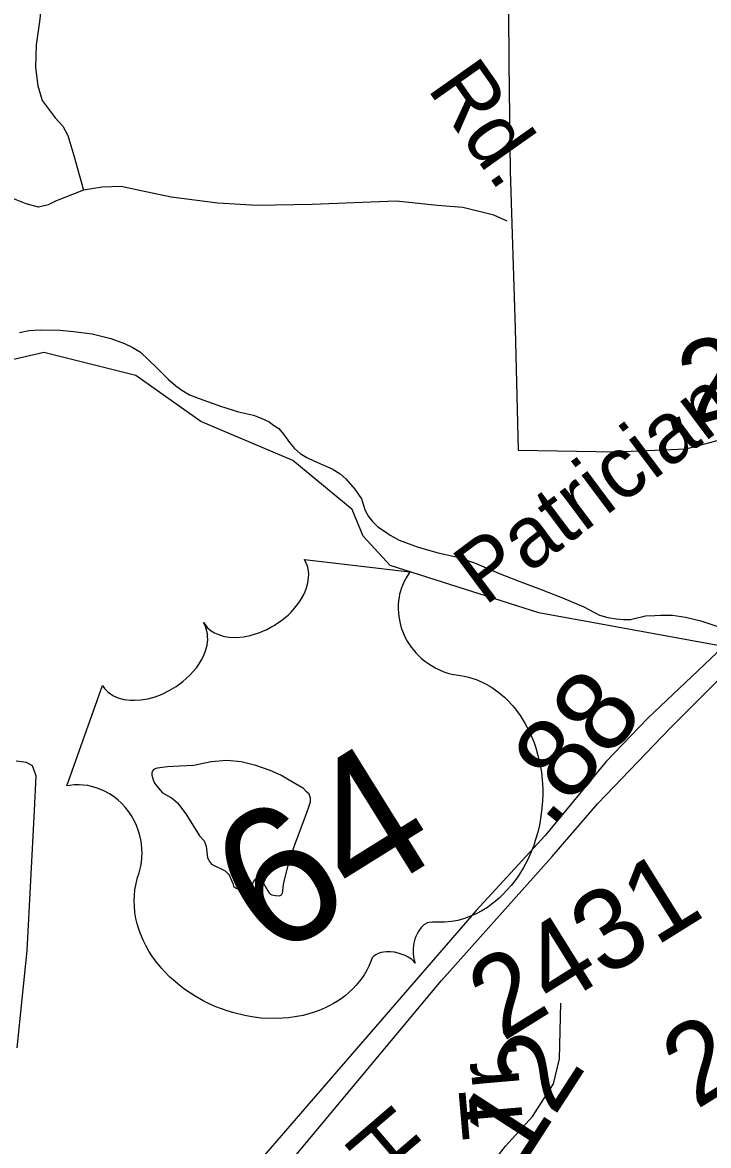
# Model space of a CAD drawing. Extents: x 2001466 to 31450019, y -30647475 to 847247.
# Drawn here: x 2211254 to 2213376, y 765990 to 769462 of the extents above; entities that cross this region are included whole.
import ezdxf

# ---------------------------------------------------------------- set-up
doc = ezdxf.new("R2010")
doc.units = 0
for name, color, linetype in [('Exist Hydrographic Creek Single Shore', 7, 'Continuous'), ('Exist Hydrographic Misc Water Feature', 7, 'Continuous'), ('Exist Road Non-System Type 51', 7, 'Continuous'), ('Exist Road Primary US Divided Attributed', 7, 'Continuous'), ('Exist Road Primary US Mileage Hundredths English Label', 7, 'Continuous'), ('Exist Road Primary US Shield CELL', 7, 'Continuous'), ('Exist Road Primary US Shield Number Label', 7, 'Continuous'), ('Exist Road Secondary Mileage Hundredths English Label', 7, 'Continuous'), ('Exist Road Secondary Type 51 Attributed', 7, 'Continuous'), ('Exist Road Secondary Type 51 Label', 7, 'Continuous'), ('Exist Road Secondary Type 51 Number Label', 7, 'Continuous')]:
    doc.layers.add(name, color=color, linetype=linetype)

msp = doc.modelspace()

# ---------------------------------------------------------------- linework, layer by layer
at = {"layer": 'Exist Hydrographic Creek Single Shore'}
msp.add_lwpolyline([(2213593.8, 767450.5), (2213502, 767518), (2212850.9, 767636.4), (2212391.8, 767783.5), (2212308, 767873.9), (2212273.9, 767956.6), (2212090, 768108), (2211806, 768228.6), (2211604.8, 768370.4), (2211320.8, 768441.9), (2211062.9, 768381.6), (2210938, 768390.7), (2210803.9, 768482.1), (2210579, 768529.3), (2210511.9, 768602.9), (2210435.8, 768761.9), (2210401, 768936.4), (2210326.7, 769019.7)], dxfattribs=at)
at = {"layer": 'Exist Hydrographic Misc Water Feature'}
for points in [[(2211245.4, 768503.1), (2211275.3, 768509.5), (2211309.1, 768511.7), (2211369.4, 768510.3), (2211411.7, 768506.3), (2211469.5, 768498.8), (2211527.5, 768485.2), (2211569.6, 768469.5), (2211593.6, 768457.8), (2211619.8, 768442.1), (2211670, 768394.3), (2211706.1, 768358.4), (2211728.3, 768338.5), (2211746.9, 768324.7), (2211770.9, 768310.9), (2211800.9, 768299.1), (2211867.1, 768275.7), (2211922.7, 768258), (2211968.6, 768248.2), (2211993, 768238.4), (2212017.4, 768226.7), (2212031.1, 768216.9), (2212047.1, 768206.7), (2212061.7, 768189.1), (2212079.9, 768163.2), (2212095.5, 768145), (2212113.4, 768129.4), (2212133.9, 768117.4), (2212157.9, 768105.6), (2212212.2, 768082), (2212236.4, 768066.2), (2212254, 768050.5), (2212282.3, 768018.7), (2212302.4, 767988.8), (2212314.7, 767952.9), (2212325, 767934.8), (2212337.3, 767919.1), (2212353.3, 767902.9), (2212371.1, 767891.2), (2212391.4, 767877.2), (2212419.5, 767861.7), (2212477.7, 767839.9), (2212539.5, 767822.4), (2212600.2, 767808.8), (2212652, 767791.3), (2212726.3, 767759.8), (2212792.1, 767734), (2212858.3, 767708.6), (2212924.3, 767683.2), (2212990.6, 767655.3), (2213039, 767629.8), (2213065, 767622.2), (2213090.6, 767618.3), (2213113, 767616.6), (2213134.9, 767616.5), (2213180.9, 767627), (2213210.6, 767629), (2213228.4, 767629.1), (2213264.7, 767629.4), (2213304.5, 767623.8), (2213352.7, 767612), (2213405, 767594.4)], [(2212115.8, 766971.7), (2212129.4, 767007.7), (2212139.2, 767033.9), (2212145.3, 767052), (2212144.9, 767058.1), (2212145.1, 767063.8), (2212140.6, 767075.8), (2212132.6, 767083.9), (2212123, 767093.9), (2212078.7, 767119.6), (2212052.9, 767135.3), (2212020.3, 767149.2), (2211976.2, 767164.7), (2211930.5, 767176.5), (2211886.6, 767179.9), (2211838.2, 767175.9), (2211784.7, 767165.3), (2211740.4, 767163.1), (2211702.6, 767161), (2211670.4, 767156.5), (2211664.7, 767154.6), (2211658.6, 767150.6), (2211654.7, 767142.8), (2211654.7, 767134.6), (2211659, 767120.6), (2211662.9, 767110.7), (2211675.2, 767094.6), (2211687.3, 767080.6), (2211715.1, 767065), (2211725.4, 767057), (2211733.4, 767049.3), (2211759.6, 767015.3), (2211801.9, 766947.7), (2211815.8, 766931.8), (2211822.2, 766915.8), (2211826.3, 766879.9), (2211830.6, 766871.9), (2211832.4, 766868), (2211838.8, 766859.8), (2211842.7, 766857.9), (2211848.8, 766854.2), (2211874.5, 766842.2), (2211882.7, 766838.1), (2211890.9, 766830.4), (2211895, 766824.5), (2211898.9, 766814.6), (2211904.8, 766800.3), (2211906.9, 766792.3), (2211913.2, 766786.5), (2211921, 766782.4), (2211931.1, 766778.5), (2211941.3, 766776.5), (2211947.1, 766778.5), (2211953, 766780.8), (2211957.1, 766782.6), (2211960.8, 766789), (2211972.9, 766812.7), (2211976.6, 766815), (2211982.9, 766816.9), (2211986.8, 766815.1), (2211991.1, 766812.8), (2211994.8, 766809), (2212000.8, 766799.2), (2212013.3, 766777), (2212017.4, 766771.1), (2212020.9, 766767.4), (2212025.2, 766765.1), (2212037.3, 766763.3), (2212049.4, 766761.5), (2212055.1, 766765.5), (2212059, 766771.4), (2212063.1, 766803.6), (2212082.6, 766879.7), (2212098.4, 766925.7), (2212115.8, 766971.7)]]:
    msp.add_lwpolyline(points, dxfattribs=at)
at = {"layer": 'Exist Road Non-System Type 51'}
for points in [[(2212479.5, 770431.8), (2211435, 770105.3), (2211382.5, 770082.4), (2211353.9, 770051), (2211335, 770011.4), (2211330.1, 769967.5), (2211336, 769863.4), (2211345.7, 769753.2), (2211356.5, 769695), (2211360, 769669), (2211357.5, 769645), (2211343.1, 769623.3), (2211322.3, 769585.8), (2211315.6, 769549.9), (2211308, 769472.1), (2211296.3, 769392.3), (2211294.9, 769322.4), (2211301.7, 769266.2), (2211314.8, 769220), (2211355.7, 769167.1), (2211379.1, 769140.7), (2211394.6, 769112.4), (2211413.3, 769050), (2211443.1, 768943.4)], [(2211443.1, 768943.4), (2211356.4, 768909.2), (2211334.2, 768897.6), (2211304, 768890.3), (2211266.2, 768901), (2211224.6, 768917.9), (2211178.9, 768930.8), (2211096.8, 768928.5), (2211002.8, 768924.4), (2210912.8, 768922.3), (2210841, 768933.8), (2210789.5, 768958.8), (2210740.2, 768991.8), (2210698.9, 769026.7), (2210669.7, 769061.2), (2210652.2, 769085.6), (2210644.4, 769095.8), (2210624.4, 769098.2), (2210588.3, 769092.9), (2210391.1, 769033), (2210326.7, 769019.7)], [(2212753.7, 768847.9), (2212711.7, 768865.8), (2212615.8, 768889.8), (2212537.9, 768895.8), (2212410.2, 768909.6), (2212150, 768898.9), (2211980, 768896.4), (2211858.2, 768902.9), (2211714.6, 768921.8), (2211621, 768941.7), (2211559.3, 768955), (2211501.2, 768952.2), (2211443.1, 768943.4)], [(2211237.6, 766291.7), (2211268.5, 766592.7), (2211291, 767026.1), (2211296.6, 767133), (2211285.4, 767163.8), (2211267.2, 767173.9), (2211234.9, 767178)]]:
    msp.add_lwpolyline(points, dxfattribs=at)
at = {"layer": 'Exist Road Primary US Divided Attributed'}
for points in [[(2214946.8, 768518), (2214689.8, 768390.3), (2214338.3, 768205.8), (2214045.2, 768019.5), (2213778.6, 767827.6), (2213659.9, 767736.3), (2213401.5, 767513.4), (2213188.8, 767310.7), (2213059.2, 767177.3), (2212870.9, 766948.1), (2212657.5, 766717), (2212008.3, 765966.2), (2211546.5, 765409.8)], [(2211610.3, 765372.5), (2212550.2, 766500), (2212893, 766883.2), (2213033.6, 767047.6), (2213256.4, 767279.6), (2213402.7, 767425.7), (2213697.3, 767683.5), (2213873, 767819.8), (2214238.8, 768046.9), (2214713.5, 768306.3), (2214991.7, 768448.2)]]:
    msp.add_lwpolyline(points, dxfattribs=at)
at = {"layer": 'Exist Road Primary US Shield CELL'}
msp.add_lwpolyline([(2211501.8, 767411.7), (2211508, 767403), (2211516.9, 767393.7), (2211522, 767389.2), (2211533.6, 767381.7), (2211549.7, 767374.4), (2211568.9, 767369.3), (2211588.5, 767366.7), (2211600.9, 767366.5), (2211620.7, 767367.8), (2211642, 767371.2), (2211664.2, 767377.5), (2211685.9, 767385.6), (2211708.3, 767396.4), (2211729.3, 767408.9), (2211750.7, 767424.5), (2211772.5, 767444.7), (2211782.1, 767454.9), (2211792.1, 767467.2), (2211801, 767479.5), (2211809.6, 767494.6), (2211815.9, 767507.8), (2211820.4, 767518.8), (2211825.1, 767537.1), (2211827.2, 767554.3), (2211827, 767563.2), (2211826.5, 767571.5), (2211822.9, 767587.5), (2211820.6, 767594.1), (2211813.9, 767606.8), (2211821, 767597.1), (2211826, 767591.4), (2211831.5, 767586.3), (2211838.2, 767581.3), (2211848.6, 767574.9), (2211858.6, 767570.4), (2211875.5, 767564.9), (2211885.1, 767563), (2211893.4, 767562), (2211914.6, 767561), (2211937.4, 767563), (2211948.3, 767564.6), (2211959, 767567), (2211972.1, 767570.5), (2211985.3, 767575), (2211997.9, 767580.1), (2212010.5, 767585.6), (2212022.9, 767592.1), (2212032.8, 767597.9), (2212044.5, 767605.4), (2212055.1, 767612.9), (2212065.5, 767621.2), (2212076.6, 767630.9), (2212085.2, 767639.3), (2212096.1, 767651), (2212105.4, 767662.6), (2212113, 767673.7), (2212122.1, 767689.2), (2212128.8, 767702.8), (2212132.8, 767714.3), (2212136.9, 767729), (2212139.4, 767745.1), (2212139.9, 767756), (2212138.8, 767766.2), (2212137.1, 767776.6), (2212133.8, 767786.7), (2212130.1, 767794.9), (2212126.2, 767801.6), (2212452.8, 767763.6), (2212448.9, 767758.5), (2212440.7, 767745.3), (2212434.7, 767733.9), (2212426.3, 767713.9), (2212423.5, 767704.1), (2212420.8, 767694), (2212418.9, 767683.9), (2212417.4, 767674.6), (2212416.6, 767661.9), (2212416.4, 767649.6), (2212416.9, 767636.4), (2212418, 767625.5), (2212422.2, 767603.8), (2212425.9, 767590.7), (2212429.7, 767580), (2212439.3, 767558.9), (2212444.4, 767549.2), (2212450.1, 767540.1), (2212456.7, 767530.7), (2212463.4, 767522), (2212471.1, 767513.4), (2212477.9, 767505.8), (2212487.1, 767497), (2212498.5, 767487.3), (2212510.6, 767478.6), (2212532.4, 767465.8), (2212557.3, 767454.5), (2212573.2, 767449.3), (2212588, 767445.7), (2212608.6, 767442.7), (2212619.9, 767440.8), (2212633.5, 767437.6), (2212657, 767430.3), (2212667.2, 767426.2), (2212678, 767421.3), (2212688.6, 767415.9), (2212699.5, 767409.8), (2212708.7, 767404.3), (2212728, 767390.4), (2212745, 767375.7), (2212753.5, 767367.7), (2212770.9, 767348.8), (2212779, 767339.2), (2212793.7, 767319.4), (2212809.5, 767294.1), (2212822.6, 767268.9), (2212835.5, 767238.1), (2212842.2, 767219), (2212848.6, 767196), (2212853.6, 767175.6), (2212859.1, 767144.5), (2212861.5, 767120.9), (2212863.2, 767092.6), (2212863.3, 767075), (2212862.7, 767055.6), (2212861, 767032.7), (2212858, 767007.6), (2212852.9, 766979.9), (2212848, 766958.7), (2212840.5, 766932.9), (2212835.5, 766918), (2212827.7, 766897.7), (2212815.9, 766871.8), (2212803.2, 766847.9), (2212791.7, 766828.8), (2212780.8, 766813), (2212766, 766793.6), (2212739.3, 766764.6), (2212729.1, 766754.9), (2212716.5, 766744.1), (2212704.3, 766734.7), (2212692.1, 766726.1), (2212675.1, 766715.5), (2212657.4, 766706.3), (2212640, 766698.6), (2212621.2, 766691.8), (2212600.5, 766686.1), (2212580.9, 766682.4), (2212560, 766680.3), (2212522.4, 766680.5), (2212512, 766679.8), (2212506.9, 766678.2), (2212496.1, 766672.3), (2212487.6, 766664.1), (2212480.1, 766653.8), (2212476, 766646.8), (2212471.2, 766636.5), (2212468.1, 766627.8), (2212465, 766616), (2212463.6, 766606.9), (2212462.5, 766599.8), (2212462.4, 766583), (2212463.2, 766575.7), (2212465, 766566.5), (2212469.2, 766554.2), (2212457.3, 766565.7), (2212447.7, 766572.2), (2212438.2, 766577.1), (2212429.1, 766580.9), (2212416, 766584.9), (2212405.1, 766587.3), (2212392.7, 766588.8), (2212380.6, 766588.7), (2212371.3, 766587.9), (2212363.4, 766586.3), (2212354.3, 766583.4), (2212347.5, 766579.9), (2212342.3, 766576.4), (2212336.1, 766570.3), (2212330.6, 766557), (2212325.3, 766544.7), (2212319.1, 766532.1), (2212311, 766518.1), (2212304.6, 766508.4), (2212296.6, 766497.7), (2212286.8, 766485.8), (2212275.6, 766474), (2212263.5, 766462.7), (2212252.6, 766453.2), (2212240.3, 766443.9), (2212228.8, 766436.2), (2212216.5, 766428.7), (2212204.4, 766422.5), (2212190.4, 766415.4), (2212172.4, 766407.6), (2212156.8, 766402.1), (2212139.9, 766397), (2212122.2, 766392.4), (2212102.6, 766388.6), (2212077.3, 766384.9), (2212059.1, 766383.4), (2212029.5, 766382.3), (2211993, 766384.1), (2211964, 766387.7), (2211941.9, 766391.7), (2211908, 766399.9), (2211887.2, 766406.1), (2211852.7, 766419), (2211829.2, 766429.3), (2211813.1, 766437.5), (2211788.3, 766451.4), (2211773.7, 766460.7), (2211753.4, 766474.9), (2211735.9, 766488.6), (2211720, 766502), (2211710.4, 766510.9), (2211694.6, 766527), (2211683.9, 766538.7), (2211670.1, 766555.4), (2211656.8, 766573.7), (2211645.5, 766591.3), (2211636.8, 766606.2), (2211627.8, 766624.4), (2211619.3, 766644.4), (2211613.1, 766662.2), (2211609.3, 766675.4), (2211605.4, 766692), (2211602.1, 766710.9), (2211600.3, 766729.8), (2211599.8, 766746.1), (2211600.4, 766764.4), (2211602, 766780.7), (2211605.6, 766799.7), (2211610.3, 766818.1), (2211615.6, 766833.3), (2211620.5, 766853.6), (2211622.4, 766865.2), (2211623.9, 766880.5), (2211624.1, 766894.2), (2211623.8, 766905.9), (2211622.5, 766922.8), (2211620.5, 766934.9), (2211616.4, 766952.7), (2211612.5, 766964.6), (2211606.8, 766979.5), (2211600.7, 766993), (2211591.6, 767009.1), (2211583.2, 767021.7), (2211572.1, 767035.8), (2211560.3, 767048.4), (2211549, 767059), (2211534.5, 767070), (2211523, 767077.5), (2211505.7, 767086.6), (2211488.1, 767094.1), (2211471.8, 767099), (2211456.1, 767102.6), (2211442.3, 767104.1), (2211429.5, 767104.9), (2211414.3, 767104.7), (2211400.3, 767103.3), (2211391.9, 767101.8)], close=True, dxfattribs=at)
at = {"layer": 'Exist Road Secondary Type 51 Attributed'}
for points in [[(2211626.6, 772153.7), (2211706.7, 772076.3), (2211777.8, 771961.1), (2211819.7, 771864.7), (2211928.5, 771584.1), (2212101.1, 771165.3), (2212218.3, 770899.3), (2212325.1, 770708.7), (2212508.2, 770384.1), (2212598.2, 770210.3), (2212661, 770061.6), (2212702.8, 769946.4), (2212734.2, 769810.3), (2212756.2, 769657.4), (2212758.3, 769337), (2212762.5, 769001.9), (2212778.2, 768516), (2212787.6, 768139.1)], [(2212787.6, 768139.1), (2213088.9, 768134.9), (2213306.6, 768143.3), (2213476.1, 768189.3), (2213712.6, 768273.1), (2214132.2, 768446.9), (2214148.1, 768467)], [(2212647.2, 765838.8), (2212679, 765899.9), (2212748.1, 765987.8), (2212831.8, 766080), (2212896.7, 766180.5), (2212915.5, 766258), (2212919.7, 766429.7)]]:
    msp.add_lwpolyline(points, dxfattribs=at)

# ---------------------------------------------------------------- texts
at = {"layer": 'Exist Road Primary US Mileage Hundredths English Label'}
msp.add_text('.88', height=250, rotation=50.5929, dxfattribs=at).set_placement((2212887, 766967.2))
at = {"layer": 'Exist Road Primary US Shield Number Label'}
msp.add_text('64', height=425, rotation=31.918, dxfattribs=at).set_placement((2212022.6, 766559.6))
at = {"layer": 'Exist Road Secondary Mileage Hundredths English Label'}
for s, rotation, p in [('.27', 15.4736, (2213237.6, 768189.9)), ('.12', 57.1627, (2212748.2, 765843.3))]:
    msp.add_text(s, height=250, rotation=rotation, dxfattribs=at).set_placement(p)
at = {"layer": 'Exist Road Secondary Type 51 Label'}
for s, rotation, p in [('Rd.', 305.1872, (2212503.8, 769257.4)), ('Patrician', 36.7843, (2212683.8, 767655.7)), ('Tr.', 94.9666, (2212805.8, 766019.4)), ('Hunt Run Cir.', 310.5424, (2212237.3, 766006.8))]:
    msp.add_text(s, height=190, rotation=rotation, dxfattribs=at).set_placement(p)
at = {"layer": 'Exist Road Secondary Type 51 Number Label'}
for s, p in [('2431', (2212738.8, 766309.2)), ('2440', (2213338.1, 766099.2))]:
    msp.add_text(s, height=250, rotation=31.918, dxfattribs=at).set_placement(p)

doc.saveas('drawing.dxf')
